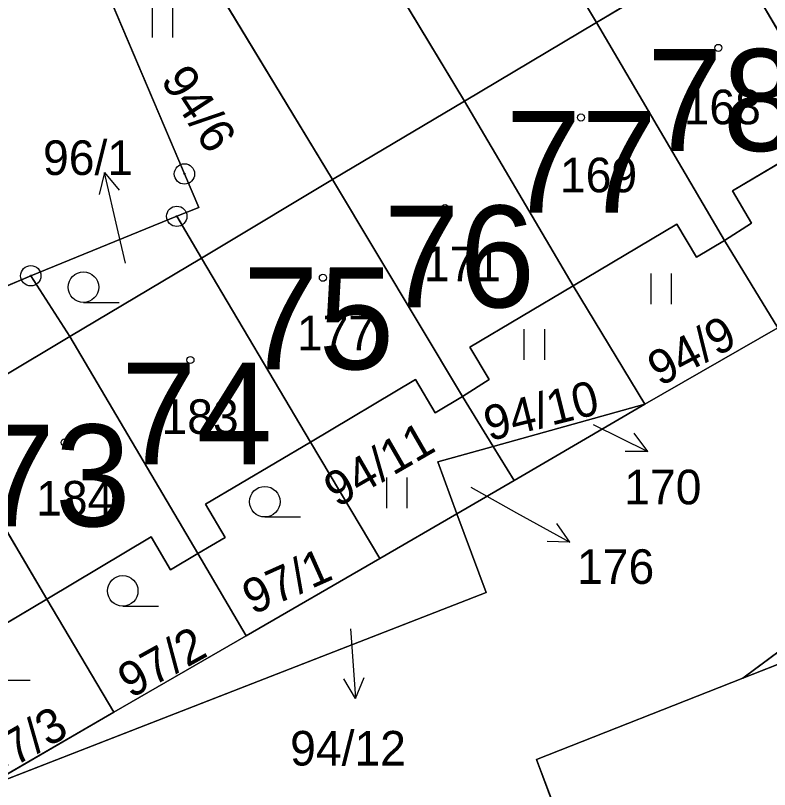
# Model space of a CAD drawing. Extents: x -689422 to -685210, y -987725 to -982160.
# Drawn here: x -686112.14 to -686075.09, y -986916.99 to -986878.97 of the extents above; entities that cross this region are included whole.
import ezdxf

# ---------------------------------------------------------------- set-up
doc = ezdxf.new("R2010")
doc.units = 0
for name, color, linetype in [('KN_Budovy', 7, 'Continuous'), ('KN_Budovy_cisla_domovni', 7, 'Continuous'), ('KN_Hranice_parcel', 7, 'Continuous'), ('KN_Parcelni cisla', 7, 'Continuous'), ('KN_Parcelni cisla_sipky', 7, 'Continuous'), ('KN_Polygon parcely', 7, 'Continuous'), ('KN_POZEMKY_OSTATNI PLOCHA', 7, 'Continuous'), ('KN_POZEMKY_TTP', 7, 'Continuous'), ('KN_POZEMKY_ZAHRADA', 7, 'Continuous'), ('KN_POZEMKY_ZASTAVENA PLOCHA', 7, 'Continuous'), ('KN_VYUZITI_16_ostatni plocha_silnice', 7, 'Continuous'), ('KN_VYUZITI_17_ostatni plocha_ostatni komunikace', 7, 'Continuous'), ('KN_VYUZITI_26_ostatni plocha_jina plocha', 7, 'Continuous'), ('KN_Značky bodu BP', 7, 'Continuous'), ('KN_Značky budov', 7, 'Continuous'), ('KN_Značky kultur', 7, 'Continuous')]:
    doc.layers.add(name, color=color, linetype=linetype)

msp = doc.modelspace()

# ---------------------------------------------------------------- linework, layer by layer
at = {"layer": 'KN_Budovy'}
for points in [[(-686077.15, -986875.47), (-686071.83, -986884.56), (-686066.69, -986881.5), (-686065.76, -986883.06), (-686064.4, -986882.25), (-686070.65, -986871.59)], [(-686083.59, -986879.31), (-686077.31, -986890.02), (-686075.97, -986889.17), (-686076.91, -986887.58), (-686071.83, -986884.56), (-686077.15, -986875.47)], [(-686090.08, -986883.18), (-686084.74, -986892.24), (-686079.65, -986889.21), (-686078.68, -986890.84), (-686077.31, -986890.02), (-686083.59, -986879.31)], [(-686090.18, -986897.68), (-686088.86, -986896.84), (-686089.81, -986895.25), (-686084.74, -986892.24), (-686090.08, -986883.18), (-686096.56, -986887.02)], [(-686103.01, -986890.88), (-686097.64, -986899.92), (-686092.49, -986896.85), (-686091.52, -986898.48), (-686090.18, -986897.68), (-686096.56, -986887.02), (-686102.27, -986890.44)], [(-686109.47, -986894.74), (-686103.18, -986905.4), (-686101.84, -986904.6), (-686102.81, -986902.97), (-686097.64, -986899.92), (-686103.01, -986890.88)], [(-686115.94, -986898.6), (-686110.6, -986907.63), (-686105.48, -986904.58), (-686104.52, -986906.19), (-686103.18, -986905.4), (-686109.47, -986894.74)], [(-686122.4, -986902.46), (-686116.07, -986913.13), (-686114.71, -986912.29), (-686115.68, -986910.65), (-686110.6, -986907.63), (-686115.94, -986898.6)]]:
    msp.add_lwpolyline(points, close=True, dxfattribs=at)
at = {"layer": 'KN_Hranice_parcel'}
for p, q in [((-686077.15, -986875.47), (-686083.59, -986879.31)), ((-686077.15, -986875.47), (-686071.83, -986884.56)), ((-686083.59, -986879.31), (-686090.08, -986883.18)), ((-686083.59, -986879.31), (-686077.31, -986890.02)), ((-686090.08, -986883.18), (-686096.56, -986887.02)), ((-686090.08, -986883.18), (-686084.74, -986892.24)), ((-686096.56, -986887.02), (-686090.18, -986897.68)), ((-686111.39, -986891.75), (-686104.22, -986888.83)), ((-686104.22, -986888.83), (-686103.01, -986890.88)), ((-686077.31, -986890.02), (-686074.68, -986894.31)), ((-686103.01, -986890.88), (-686109.47, -986894.74)), ((-686103.01, -986890.88), (-686097.64, -986899.92)), ((-686118.4, -986894.73), (-686111.39, -986891.75)), ((-686111.39, -986891.75), (-686109.47, -986894.74)), ((-686081.22, -986898.06), (-686084.74, -986892.24)), ((-686074.68, -986894.31), (-686081.22, -986898.06)), ((-686109.47, -986894.74), (-686115.94, -986898.6)), ((-686109.47, -986894.74), (-686103.18, -986905.4)), ((-686090.18, -986897.68), (-686088.67, -986900.13)), ((-686081.22, -986898.06), (-686088.67, -986900.13)), ((-686081.22, -986898.06), (-686087.64, -986901.81)), ((-686115.94, -986898.6), (-686110.6, -986907.63)), ((-686097.64, -986899.92), (-686094.24, -986905.64)), ((-686088.67, -986900.13), (-686087.64, -986901.81)), ((-686087.64, -986901.81), (-686090.45, -986903.44)), ((-686094.24, -986905.64), (-686090.45, -986903.44)), ((-686103.18, -986905.4), (-686100.8, -986909.43)), ((-686094.24, -986905.64), (-686100.8, -986909.43)), ((-686110.6, -986907.63), (-686107.31, -986913.19)), ((-686076.4, -986911.52), (-686067.97, -986908.19)), ((-686100.8, -986909.43), (-686107.31, -986913.19)), ((-686107.31, -986913.19), (-686113.84, -986916.97))]:
    msp.add_line(p, q, dxfattribs=at)
for points in [[(-686076.4, -986911.52), (-686039.46, -986884.06), (-686019.64, -986867.57), (-686007.7, -986854.28)], [(-686097.75, -986855.76), (-686097.21, -986856.66), (-686083.59, -986879.31)], [(-686104.55, -986859.18), (-686104.11, -986859.91), (-686090.08, -986883.18)], [(-686111.38, -986862.62), (-686111.04, -986863.17), (-686096.56, -986887.02)], [(-686104.22, -986888.83), (-686103.14, -986888.39), (-686103.84, -986886.75), (-686112.01, -986867.48), (-686113.69, -986863.78)], [(-686071.83, -986884.56), (-686076.91, -986887.58), (-686075.97, -986889.17), (-686077.31, -986890.02)], [(-686096.56, -986887.02), (-686102.27, -986890.44), (-686103.01, -986890.88)], [(-686084.74, -986892.24), (-686079.65, -986889.21), (-686078.68, -986890.84), (-686077.31, -986890.02)], [(-686084.74, -986892.24), (-686089.81, -986895.25), (-686088.86, -986896.84), (-686090.18, -986897.68)], [(-686090.18, -986897.68), (-686091.52, -986898.48), (-686092.49, -986896.85), (-686097.64, -986899.92)], [(-686103.18, -986905.4), (-686101.84, -986904.6), (-686102.81, -986902.97), (-686097.64, -986899.92)], [(-686088.67, -986900.13), (-686091.39, -986900.89), (-686090.45, -986903.44)], [(-686090.45, -986903.44), (-686089.02, -986907.31), (-686113.84, -986916.97)], [(-686110.6, -986907.63), (-686105.48, -986904.58), (-686104.52, -986906.19), (-686103.18, -986905.4)], [(-686116.07, -986913.13), (-686114.71, -986912.29), (-686115.68, -986910.65), (-686110.6, -986907.63)], [(-686085.5, -986918.28), (-686086.54, -986915.52), (-686076.4, -986911.52)]]:
    msp.add_lwpolyline(points, dxfattribs=at)
at = {"layer": 'KN_Parcelni cisla_sipky'}
for p, q in [((-686107.765, -986886.676), (-686108.028, -986887.764)), ((-686107.09, -986889.6), (-686107.765, -986886.676)), ((-686107.765, -986886.676), (-686107.052, -986887.539)), ((-686106.73, -986891.13), (-686107.09, -986889.6)), ((-686083.76, -986899.06), (-686081.063, -986900.376)), ((-686081.063, -986900.376), (-686081.743, -986899.486)), ((-686081.063, -986900.376), (-686082.182, -986900.387)), ((-686089.77, -986902.13), (-686087.53, -986903.39)), ((-686087.53, -986903.39), (-686084.905, -986904.845)), ((-686084.905, -986904.845), (-686085.538, -986903.921)), ((-686084.905, -986904.845), (-686086.024, -986904.797)), ((-686095.68, -986909.1), (-686095.65, -986909.52)), ((-686095.65, -986909.52), (-686095.441, -986912.514)), ((-686095.441, -986912.514), (-686096.01, -986911.55)), ((-686095.441, -986912.514), (-686095.011, -986911.48))]:
    msp.add_line(p, q, dxfattribs=at)
at = {"layer": 'KN_Polygon parcely'}
for points in [[(-686097.75, -986855.76), (-686097.21, -986856.66), (-686083.59, -986879.31), (-686077.15, -986875.47), (-686090.55, -986853.3), (-686091.09, -986852.41)], [(-686076.4, -986911.52), (-686067.97, -986908.19), (-685999.38, -986882.62), (-685997.69, -986881.99), (-686007.7, -986854.28), (-686019.64, -986867.57), (-686039.46, -986884.06)], [(-686104.55, -986859.18), (-686104.11, -986859.91), (-686090.08, -986883.18), (-686083.59, -986879.31), (-686097.21, -986856.66), (-686097.75, -986855.76)], [(-686111.38, -986862.62), (-686111.04, -986863.17), (-686096.56, -986887.02), (-686090.08, -986883.18), (-686104.11, -986859.91), (-686104.55, -986859.18)], [(-686104.22, -986888.83), (-686103.01, -986890.88), (-686102.27, -986890.44), (-686096.56, -986887.02), (-686111.04, -986863.17), (-686111.38, -986862.62), (-686113.69, -986863.78), (-686112.01, -986867.48), (-686103.84, -986886.75), (-686103.14, -986888.39)], [(-686104.22, -986888.83), (-686103.14, -986888.39), (-686103.84, -986886.75), (-686112.01, -986867.48), (-686113.69, -986863.78), (-686126.85, -986870.1), (-686132.79, -986872.95), (-686123.72, -986896.26), (-686123.46, -986896.88), (-686118.4, -986894.73), (-686111.39, -986891.75)], [(-686077.15, -986875.47), (-686071.83, -986884.56), (-686066.69, -986881.5), (-686065.76, -986883.06), (-686064.4, -986882.25), (-686070.65, -986871.59)], [(-686083.59, -986879.31), (-686077.31, -986890.02), (-686075.97, -986889.17), (-686076.91, -986887.58), (-686071.83, -986884.56), (-686077.15, -986875.47)], [(-686084.74, -986892.24), (-686079.65, -986889.21), (-686078.68, -986890.84), (-686077.31, -986890.02), (-686083.59, -986879.31), (-686090.08, -986883.18)], [(-686096.56, -986887.02), (-686090.18, -986897.68), (-686088.86, -986896.84), (-686089.81, -986895.25), (-686084.74, -986892.24), (-686090.08, -986883.18)], [(-686077.31, -986890.02), (-686074.68, -986894.31), (-686068.63, -986889.71), (-686071.83, -986884.56), (-686076.91, -986887.58), (-686075.97, -986889.17)], [(-686103.01, -986890.88), (-686097.64, -986899.92), (-686092.49, -986896.85), (-686091.52, -986898.48), (-686090.18, -986897.68), (-686096.56, -986887.02), (-686102.27, -986890.44)], [(-686111.39, -986891.75), (-686109.47, -986894.74), (-686103.01, -986890.88), (-686104.22, -986888.83)], [(-686074.68, -986894.31), (-686077.31, -986890.02), (-686078.68, -986890.84), (-686079.65, -986889.21), (-686084.74, -986892.24), (-686081.22, -986898.06)], [(-686102.81, -986902.97), (-686097.64, -986899.92), (-686103.01, -986890.88), (-686109.47, -986894.74), (-686103.18, -986905.4), (-686101.84, -986904.6)], [(-686118.4, -986894.73), (-686115.94, -986898.6), (-686109.47, -986894.74), (-686111.39, -986891.75)], [(-686084.74, -986892.24), (-686089.81, -986895.25), (-686088.86, -986896.84), (-686090.18, -986897.68), (-686088.67, -986900.13), (-686081.22, -986898.06)], [(-686115.94, -986898.6), (-686110.6, -986907.63), (-686105.48, -986904.58), (-686104.52, -986906.19), (-686103.18, -986905.4), (-686109.47, -986894.74)], [(-686091.52, -986898.48), (-686092.49, -986896.85), (-686097.64, -986899.92), (-686094.24, -986905.64), (-686090.45, -986903.44), (-686091.39, -986900.89), (-686088.67, -986900.13), (-686090.18, -986897.68)], [(-686088.67, -986900.13), (-686087.64, -986901.81), (-686081.22, -986898.06)], [(-686114.71, -986912.29), (-686115.68, -986910.65), (-686110.6, -986907.63), (-686115.94, -986898.6), (-686122.4, -986902.46), (-686116.07, -986913.13)], [(-686094.24, -986905.64), (-686097.64, -986899.92), (-686102.81, -986902.97), (-686101.84, -986904.6), (-686103.18, -986905.4), (-686100.8, -986909.43)], [(-686091.39, -986900.89), (-686090.45, -986903.44), (-686087.64, -986901.81), (-686088.67, -986900.13)], [(-686094.24, -986905.64), (-686100.8, -986909.43), (-686107.31, -986913.19), (-686113.84, -986916.97), (-686089.02, -986907.31), (-686090.45, -986903.44)], [(-686110.6, -986907.63), (-686107.31, -986913.19), (-686100.8, -986909.43), (-686103.18, -986905.4), (-686104.52, -986906.19), (-686105.48, -986904.58)], [(-686107.31, -986913.19), (-686110.6, -986907.63), (-686115.68, -986910.65), (-686114.71, -986912.29), (-686116.07, -986913.13), (-686113.84, -986916.97)], [(-686069.22, -986960.04), (-686066.56, -986976.83), (-686044.53, -986968.62), (-686067.97, -986908.19), (-686076.4, -986911.52), (-686086.54, -986915.52), (-686085.5, -986918.28), (-686081.49, -986928.65), (-686075.18, -986944.24)]]:
    msp.add_lwpolyline(points, close=True, dxfattribs=at)
msp.add_lwpolyline([(-686030, -986857.27), (-686054.05, -986878.62), (-686055.44, -986879.68), (-686054.4, -986881.56), (-686061.74, -986886.78), (-686068.15, -986890.49), (-686074.68, -986894.31), (-686081.22, -986898.06), (-686087.64, -986901.81), (-686090.45, -986903.44), (-686089.02, -986907.31), (-686113.84, -986916.97), (-686119.94, -986920.53), (-686130.58, -986921.33), (-686129.79, -986922.9), (-686123.64, -986935.18), (-686122.61, -986937.23), (-686120.96, -986936.32), (-686106.64, -986928.44), (-686097.83, -986923.02), (-686085.5, -986918.28), (-686086.54, -986915.52), (-686076.4, -986911.52), (-686039.46, -986884.06)], dxfattribs=at)
at = {"layer": 'KN_POZEMKY_OSTATNI PLOCHA'}
for p, q in [((-686039.46, -986884.06), (-686076.4, -986911.52)), ((-686081.22, -986898.06), (-686074.68, -986894.31)), ((-686088.67, -986900.13), (-686081.22, -986898.06)), ((-686087.64, -986901.81), (-686081.22, -986898.06)), ((-686081.22, -986898.06), (-686087.64, -986901.81)), ((-686091.39, -986900.89), (-686088.67, -986900.13)), ((-686088.67, -986900.13), (-686087.64, -986901.81)), ((-686087.64, -986901.81), (-686088.67, -986900.13)), ((-686090.45, -986903.44), (-686091.39, -986900.89)), ((-686090.45, -986903.44), (-686087.64, -986901.81)), ((-686087.64, -986901.81), (-686090.45, -986903.44)), ((-686094.24, -986905.64), (-686090.45, -986903.44)), ((-686089.02, -986907.31), (-686090.45, -986903.44)), ((-686090.45, -986903.44), (-686089.02, -986907.31)), ((-686100.8, -986909.43), (-686094.24, -986905.64)), ((-686113.84, -986916.97), (-686089.02, -986907.31)), ((-686089.02, -986907.31), (-686113.84, -986916.97)), ((-686076.4, -986911.52), (-686067.97, -986908.19)), ((-686107.31, -986913.19), (-686100.8, -986909.43)), ((-686076.4, -986911.52), (-686086.54, -986915.52)), ((-686086.54, -986915.52), (-686076.4, -986911.52)), ((-686113.84, -986916.97), (-686107.31, -986913.19)), ((-686086.54, -986915.52), (-686085.5, -986918.28)), ((-686085.5, -986918.28), (-686086.54, -986915.52))]:
    msp.add_line(p, q, dxfattribs=at)
at = {"layer": 'KN_POZEMKY_TTP'}
for p, q in [((-686097.21, -986856.66), (-686083.59, -986879.31)), ((-686083.59, -986879.31), (-686097.21, -986856.66)), ((-686104.11, -986859.91), (-686090.08, -986883.18)), ((-686090.08, -986883.18), (-686104.11, -986859.91)), ((-686111.04, -986863.17), (-686096.56, -986887.02)), ((-686096.56, -986887.02), (-686111.04, -986863.17)), ((-686103.84, -986886.75), (-686112.01, -986867.48)), ((-686077.15, -986875.47), (-686083.59, -986879.31)), ((-686083.59, -986879.31), (-686090.08, -986883.18)), ((-686090.08, -986883.18), (-686096.56, -986887.02)), ((-686076.4, -986911.52), (-686039.46, -986884.06)), ((-686076.91, -986887.58), (-686071.83, -986884.56)), ((-686103.14, -986888.39), (-686103.84, -986886.75)), ((-686096.56, -986887.02), (-686102.27, -986890.44)), ((-686075.97, -986889.17), (-686076.91, -986887.58)), ((-686104.22, -986888.83), (-686103.14, -986888.39)), ((-686103.01, -986890.88), (-686104.22, -986888.83)), ((-686084.74, -986892.24), (-686079.65, -986889.21)), ((-686079.65, -986889.21), (-686078.68, -986890.84)), ((-686077.31, -986890.02), (-686075.97, -986889.17)), ((-686078.68, -986890.84), (-686077.31, -986890.02)), ((-686077.31, -986890.02), (-686074.68, -986894.31)), ((-686074.68, -986894.31), (-686077.31, -986890.02)), ((-686102.27, -986890.44), (-686103.01, -986890.88)), ((-686089.81, -986895.25), (-686084.74, -986892.24)), ((-686084.74, -986892.24), (-686081.22, -986898.06)), ((-686081.22, -986898.06), (-686084.74, -986892.24)), ((-686074.68, -986894.31), (-686081.22, -986898.06)), ((-686088.86, -986896.84), (-686089.81, -986895.25)), ((-686097.64, -986899.92), (-686092.49, -986896.85)), ((-686092.49, -986896.85), (-686091.52, -986898.48)), ((-686090.18, -986897.68), (-686088.86, -986896.84)), ((-686091.52, -986898.48), (-686090.18, -986897.68)), ((-686090.18, -986897.68), (-686088.67, -986900.13)), ((-686088.67, -986900.13), (-686090.18, -986897.68)), ((-686081.22, -986898.06), (-686088.67, -986900.13)), ((-686094.24, -986905.64), (-686097.64, -986899.92)), ((-686088.67, -986900.13), (-686091.39, -986900.89)), ((-686091.39, -986900.89), (-686090.45, -986903.44)), ((-686090.45, -986903.44), (-686094.24, -986905.64)), ((-686067.97, -986908.19), (-686076.4, -986911.52))]:
    msp.add_line(p, q, dxfattribs=at)
at = {"layer": 'KN_POZEMKY_ZAHRADA'}
for p, q in [((-686112.01, -986867.48), (-686103.84, -986886.75)), ((-686103.84, -986886.75), (-686103.14, -986888.39)), ((-686103.14, -986888.39), (-686104.22, -986888.83)), ((-686111.39, -986891.75), (-686104.22, -986888.83)), ((-686104.22, -986888.83), (-686111.39, -986891.75)), ((-686104.22, -986888.83), (-686103.01, -986890.88)), ((-686103.01, -986890.88), (-686109.47, -986894.74)), ((-686118.4, -986894.73), (-686111.39, -986891.75)), ((-686111.39, -986891.75), (-686118.4, -986894.73)), ((-686109.47, -986894.74), (-686111.39, -986891.75)), ((-686111.39, -986891.75), (-686109.47, -986894.74)), ((-686109.47, -986894.74), (-686115.94, -986898.6)), ((-686102.81, -986902.97), (-686097.64, -986899.92)), ((-686097.64, -986899.92), (-686094.24, -986905.64)), ((-686101.84, -986904.6), (-686102.81, -986902.97)), ((-686110.6, -986907.63), (-686105.48, -986904.58)), ((-686105.48, -986904.58), (-686104.52, -986906.19)), ((-686103.18, -986905.4), (-686101.84, -986904.6)), ((-686104.52, -986906.19), (-686103.18, -986905.4)), ((-686103.18, -986905.4), (-686100.8, -986909.43)), ((-686100.8, -986909.43), (-686103.18, -986905.4)), ((-686094.24, -986905.64), (-686100.8, -986909.43)), ((-686115.68, -986910.65), (-686110.6, -986907.63)), ((-686107.31, -986913.19), (-686110.6, -986907.63)), ((-686110.6, -986907.63), (-686107.31, -986913.19)), ((-686100.8, -986909.43), (-686107.31, -986913.19)), ((-686107.31, -986913.19), (-686113.84, -986916.97))]:
    msp.add_line(p, q, dxfattribs=at)
at = {"layer": 'KN_POZEMKY_ZASTAVENA PLOCHA'}
for p, q in [((-686083.59, -986879.31), (-686077.15, -986875.47)), ((-686077.15, -986875.47), (-686071.83, -986884.56)), ((-686071.83, -986884.56), (-686077.15, -986875.47)), ((-686090.08, -986883.18), (-686083.59, -986879.31)), ((-686083.59, -986879.31), (-686077.31, -986890.02)), ((-686077.31, -986890.02), (-686083.59, -986879.31)), ((-686096.56, -986887.02), (-686090.08, -986883.18)), ((-686084.74, -986892.24), (-686090.08, -986883.18)), ((-686090.08, -986883.18), (-686084.74, -986892.24)), ((-686071.83, -986884.56), (-686076.91, -986887.58)), ((-686102.27, -986890.44), (-686096.56, -986887.02)), ((-686096.56, -986887.02), (-686090.18, -986897.68)), ((-686090.18, -986897.68), (-686096.56, -986887.02)), ((-686076.91, -986887.58), (-686075.97, -986889.17)), ((-686079.65, -986889.21), (-686084.74, -986892.24)), ((-686078.68, -986890.84), (-686079.65, -986889.21)), ((-686075.97, -986889.17), (-686077.31, -986890.02)), ((-686077.31, -986890.02), (-686078.68, -986890.84)), ((-686103.01, -986890.88), (-686102.27, -986890.44)), ((-686109.47, -986894.74), (-686103.01, -986890.88)), ((-686097.64, -986899.92), (-686103.01, -986890.88)), ((-686103.01, -986890.88), (-686097.64, -986899.92)), ((-686084.74, -986892.24), (-686089.81, -986895.25)), ((-686115.94, -986898.6), (-686109.47, -986894.74)), ((-686109.47, -986894.74), (-686103.18, -986905.4)), ((-686103.18, -986905.4), (-686109.47, -986894.74)), ((-686089.81, -986895.25), (-686088.86, -986896.84)), ((-686092.49, -986896.85), (-686097.64, -986899.92)), ((-686091.52, -986898.48), (-686092.49, -986896.85)), ((-686088.86, -986896.84), (-686090.18, -986897.68)), ((-686090.18, -986897.68), (-686091.52, -986898.48)), ((-686115.94, -986898.6), (-686110.6, -986907.63)), ((-686110.6, -986907.63), (-686115.94, -986898.6)), ((-686097.64, -986899.92), (-686102.81, -986902.97)), ((-686102.81, -986902.97), (-686101.84, -986904.6)), ((-686105.48, -986904.58), (-686110.6, -986907.63)), ((-686104.52, -986906.19), (-686105.48, -986904.58)), ((-686101.84, -986904.6), (-686103.18, -986905.4)), ((-686103.18, -986905.4), (-686104.52, -986906.19)), ((-686110.6, -986907.63), (-686115.68, -986910.65))]:
    msp.add_line(p, q, dxfattribs=at)
at = {"layer": 'KN_VYUZITI_16_ostatni plocha_silnice'}
for p, q in [((-686039.46, -986884.06), (-686076.4, -986911.52)), ((-686081.22, -986898.06), (-686074.68, -986894.31)), ((-686087.64, -986901.81), (-686081.22, -986898.06)), ((-686090.45, -986903.44), (-686087.64, -986901.81)), ((-686089.02, -986907.31), (-686090.45, -986903.44)), ((-686113.84, -986916.97), (-686089.02, -986907.31)), ((-686076.4, -986911.52), (-686086.54, -986915.52)), ((-686086.54, -986915.52), (-686085.5, -986918.28))]:
    msp.add_line(p, q, dxfattribs=at)
at = {"layer": 'KN_VYUZITI_17_ostatni plocha_ostatni komunikace'}
for p, q in [((-686094.24, -986905.64), (-686090.45, -986903.44)), ((-686090.45, -986903.44), (-686089.02, -986907.31)), ((-686100.8, -986909.43), (-686094.24, -986905.64)), ((-686089.02, -986907.31), (-686113.84, -986916.97)), ((-686107.31, -986913.19), (-686100.8, -986909.43)), ((-686113.84, -986916.97), (-686107.31, -986913.19))]:
    msp.add_line(p, q, dxfattribs=at)
at = {"layer": 'KN_VYUZITI_26_ostatni plocha_jina plocha'}
for p, q in [((-686088.67, -986900.13), (-686081.22, -986898.06)), ((-686081.22, -986898.06), (-686087.64, -986901.81)), ((-686091.39, -986900.89), (-686088.67, -986900.13)), ((-686088.67, -986900.13), (-686087.64, -986901.81)), ((-686087.64, -986901.81), (-686088.67, -986900.13)), ((-686090.45, -986903.44), (-686091.39, -986900.89)), ((-686087.64, -986901.81), (-686090.45, -986903.44)), ((-686076.4, -986911.52), (-686067.97, -986908.19)), ((-686086.54, -986915.52), (-686076.4, -986911.52)), ((-686085.5, -986918.28), (-686086.54, -986915.52))]:
    msp.add_line(p, q, dxfattribs=at)
at = {"layer": 'KN_Značky bodu BP'}
for centre, radius in [((-686103.84, -986886.75), 0.5), ((-686103.84, -986886.75), 0.0303), ((-686104.22, -986888.83), 0.5), ((-686104.22, -986888.83), 0.0303), ((-686111.39, -986891.75), 0.5), ((-686111.39, -986891.75), 0.0303)]:
    msp.add_circle(centre, radius, dxfattribs=at)
at = {"layer": 'KN_Značky budov'}
for centre in [(-686077.607, -986880.559), (-686084.357, -986883.979), (-686091.037, -986888.429), (-686097.037, -986891.849), (-686103.547, -986895.889), (-686109.727, -986899.939)]:
    msp.add_circle(centre, 0.175, dxfattribs=at)
at = {"layer": 'KN_Značky kultur'}
for p, q in [((-686105.411, -986880.04), (-686105.411, -986878.54)), ((-686104.41, -986880.04), (-686104.41, -986878.54)), ((-686080.901, -986893.14), (-686080.901, -986891.64)), ((-686079.9, -986893.14), (-686079.9, -986891.64)), ((-686108.803, -986893.06), (-686107.053, -986893.06)), ((-686087.141, -986895.88), (-686087.141, -986894.38)), ((-686086.14, -986895.88), (-686086.14, -986894.38)), ((-686093.891, -986903.16), (-686093.891, -986901.66)), ((-686092.89, -986903.16), (-686092.89, -986901.66)), ((-686099.893, -986903.6), (-686098.143, -986903.6)), ((-686106.873, -986907.98), (-686105.123, -986907.98)), ((-686113.173, -986911.62), (-686111.423, -986911.62))]:
    msp.add_line(p, q, dxfattribs=at)
for centre in [(-686108.803, -986892.31), (-686099.893, -986902.85), (-686106.873, -986907.23)]:
    msp.add_circle(centre, 0.75, dxfattribs=at)

# ---------------------------------------------------------------- texts
at = {"layer": 'KN_Budovy_cisla_domovni'}
for s, p in [('78', (-686081.118, -986885.619)), ('77', (-686088.058, -986888.649)), ('76', (-686094.046, -986893.304)), ('75', (-686100.969, -986896.344)), ('74', (-686106.964, -986901.014)), ('73', (-686113.923, -986904.059))]:
    msp.add_text(s, height=5, dxfattribs=at).set_placement(p)
at = {"layer": 'KN_Parcelni cisla'}
for s, rotation, p in [('94/6', 303, (-686105.045, -986882.14)), ('94/9', 28, (-686080.48, -986897.214)), ('94/10', 14, (-686088.874, -986899.882)), ('94/11', 30, (-686096.331, -986903.165)), ('97/1', 24, (-686100.494, -986908.424)), ('97/2', 29, (-686106.485, -986912.537)), ('97/3', 30, (-686113.269, -986916.5))]:
    msp.add_text(s, height=1.7, rotation=rotation, dxfattribs=at).set_placement(p)
for s, p in [('168', (-686079.31, -986884.31)), ('96/1', (-686110.789, -986886.8)), ('169', (-686085.39, -986887.65)), ('171', (-686092.08, -986892.02)), ('177', (-686098.31, -986895.41)), ('183', (-686104.97, -986899.52)), ('170', (-686082.23, -986902.978)), ('184', (-686111.13, -986903.53)), ('176', (-686084.55, -986906.888)), ('94/12', (-686098.648, -986915.81))]:
    msp.add_text(s, height=1.7, dxfattribs=at).set_placement(p)

doc.saveas('drawing.dxf')
